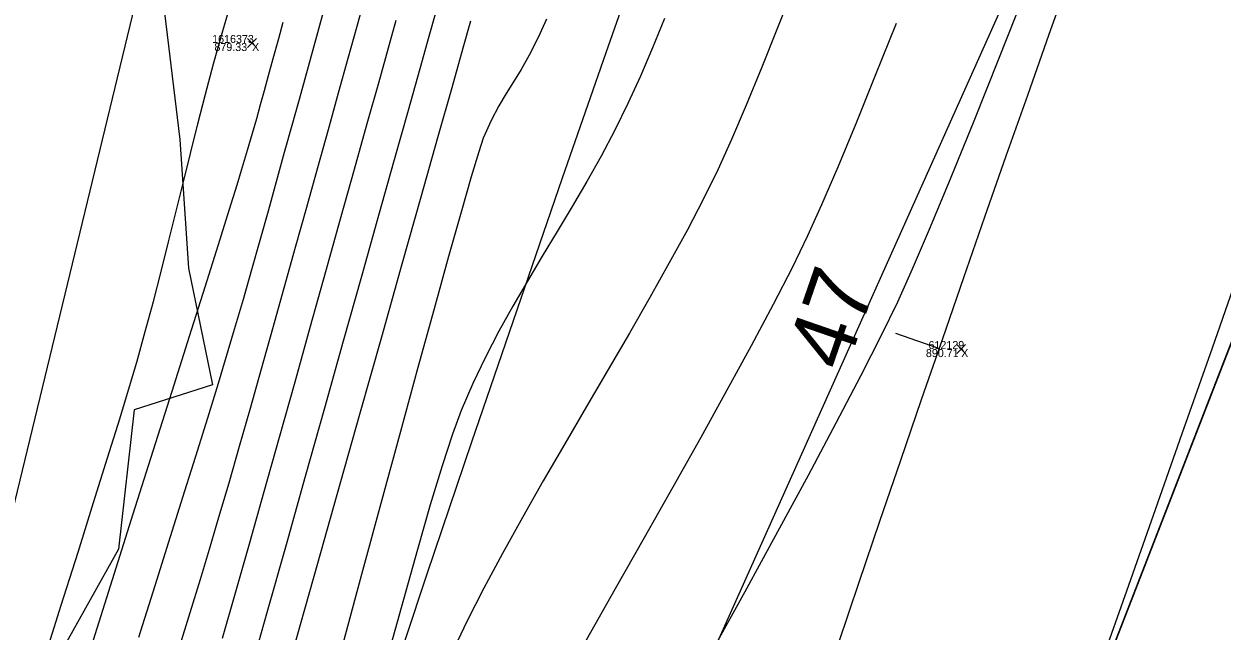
# Model space of a CAD drawing. Extents: x 1957117 to 1971063, y 701601 to 715861.
# Drawn here: x 1963430.4 to 1963482.8, y 706603.3 to 706629.8 of the extents above; entities that cross this region are included whole.
import ezdxf

# ---------------------------------------------------------------- set-up
doc = ezdxf.new("R2010")
doc.units = 0
for name, color, linetype in [('AP_X_Lights', 7, 'Continuous'), ('DT_X_Break_Line', 7, 'Continuous'), ('DT_X_Contour_Major', 7, 'Continuous'), ('DT_X_Contour_Minor', 7, 'Continuous'), ('DT_X_TIN_Hull', 7, 'Continuous'), ('GE_X_CL_20', 7, 'Continuous'), ('HY_X_Water_Edge', 7, 'Continuous'), ('PV_P_Shoulder', 7, 'Continuous'), ('RS_Raster1', 7, 'Continuous'), ('RW_X_Esmt_RR', 7, 'Continuous'), ('SC_Scratch1', 7, 'Continuous'), ('VG_X_Tree_Line_Rt', 7, 'Continuous')]:
    doc.layers.add(name, color=color, linetype=linetype)

msp = doc.modelspace()

# ---------------------------------------------------------------- linework, layer by layer
at = {"layer": 'AP_X_Lights'}
for p, q in [((1963440.16, 706628.768), (1963440.548, 706629.158)), ((1963440.16, 706629.158), (1963440.548, 706628.768)), ((1963471.158, 706615.392), (1963471.546, 706615.782)), ((1963471.158, 706615.782), (1963471.546, 706615.392))]:
    msp.add_line(p, q, dxfattribs=at)
at = {"layer": 'DT_X_Break_Line'}
for points in [[(1963218.329, 705756.178), (1963229.265, 705808.356), (1963234.8, 705853.147), (1963240.079, 705903.468), (1963258.033, 705954.684), (1963270.287, 705999.321), (1963276.323, 706049.345), (1963291.502, 706096.678), (1963290.138, 706117.655), (1963319.921, 706191.295), (1963330.374, 706242.631), (1963344.413, 706289.409), (1963345.772, 706340.009), (1963383.117, 706434.704), (1963392.11, 706487.426), (1963408.164, 706535.687), (1963423.633, 706582.721), (1963435.242, 706630.63), (1963443.084, 706680.696), (1963464.732, 706726.815), (1963480.654, 706774.214), (1963508.465, 706799.669), (1963511.002, 706809.48)], [(1963248.355, 705747.376), (1963261.829, 705795.923), (1963267.581, 705840.559), (1963287.153, 705892.264), (1963291.083, 705944.763), (1963301.574, 705996.211), (1963311.528, 706039.027), (1963334.717, 706086.75), (1963331.957, 706106.508), (1963348.786, 706182.796), (1963365.664, 706223.934), (1963373.462, 706281.461), (1963387.853, 706330.217), (1963397.264, 706379.501), (1963407.696, 706427.592), (1963426.755, 706477.16), (1963442.136, 706524.014), (1963446.007, 706569.971), (1963489.391, 706666.839), (1963500.526, 706701.536)], [(1963509.92, 706697.686), (1963502.832, 706666.547), (1963464.625, 706568.104), (1963439.113, 706472.593), (1963428.782, 706425.675), (1963415.739, 706378.185), (1963398.991, 706327.191), (1963392.393, 706279.173), (1963377.9, 706227.719), (1963369.87, 706175.335), (1963345.874, 706098.69), (1963341.112, 706081.071), (1963328.328, 706036.261), (1963311.276, 705989.111), (1963300.503, 705940.076), (1963293.199, 705890.767), (1963276.592, 705844.792), (1963268.336, 705791.927), (1963260.722, 705745.719)]]:
    msp.add_lwpolyline(points, dxfattribs=at)
at = {"layer": 'DT_X_Contour_Major'}
for points in [[(1963483.538, 706655.478), (1963482.514, 706652.794), (1963481.41, 706649.911), (1963480.246, 706646.876), (1963479.038, 706643.74), (1963477.806, 706640.552), (1963476.567, 706637.36), (1963475.339, 706634.215), (1963474.14, 706631.165), (1963472.988, 706628.261), (1963471.901, 706625.551), (1963470.897, 706623.084), (1963469.995, 706620.911), (1963469.211, 706619.08), (1963468.564, 706617.64), (1963467.856, 706616.177), (1963466.952, 706614.398), (1963465.878, 706612.347), (1963464.66, 706610.066), (1963463.323, 706607.598), (1963461.894, 706604.985), (1963460.398, 706602.27)], [(1963483.538, 706655.478), (1963482.514, 706652.794), (1963481.41, 706649.911), (1963480.246, 706646.876), (1963479.038, 706643.74), (1963477.806, 706640.552), (1963476.567, 706637.36), (1963475.339, 706634.215), (1963474.14, 706631.165), (1963472.988, 706628.261), (1963471.901, 706625.551), (1963470.897, 706623.084), (1963469.995, 706620.911), (1963469.211, 706619.08), (1963468.564, 706617.64), (1963467.856, 706616.177), (1963466.952, 706614.398), (1963465.878, 706612.347), (1963464.66, 706610.066), (1963463.323, 706607.598), (1963461.894, 706604.985), (1963460.398, 706602.27)], [(1963449.901, 706629.914), (1963449.568, 706628.732), (1963449.083, 706627.01), (1963448.464, 706624.818), (1963447.733, 706622.225), (1963446.907, 706619.3), (1963446.007, 706616.11), (1963445.052, 706612.726), (1963444.062, 706609.216), (1963443.055, 706605.649), (1963442.051, 706602.094)], [(1963449.901, 706629.914), (1963449.568, 706628.732), (1963449.083, 706627.01), (1963448.464, 706624.818), (1963447.733, 706622.225), (1963446.907, 706619.3), (1963446.007, 706616.11), (1963445.052, 706612.726), (1963444.062, 706609.216), (1963443.055, 706605.649), (1963442.051, 706602.094)], [(1963441.704, 706629.852), (1963441.506, 706629.144), (1963441.262, 706628.267), (1963441.057, 706627.524), (1963440.878, 706626.871), (1963440.711, 706626.263), (1963440.542, 706625.655), (1963440.356, 706625.003), (1963440.141, 706624.264), (1963439.882, 706623.391), (1963439.684, 706622.746), (1963439.342, 706621.648), (1963438.871, 706620.148), (1963438.287, 706618.294), (1963437.607, 706616.139), (1963436.846, 706613.732), (1963436.021, 706611.124), (1963435.148, 706608.365), (1963434.242, 706605.506), (1963433.319, 706602.596)], [(1963441.704, 706629.852), (1963441.506, 706629.144), (1963441.262, 706628.267), (1963441.057, 706627.524), (1963440.878, 706626.871), (1963440.711, 706626.263), (1963440.542, 706625.655), (1963440.356, 706625.003), (1963440.141, 706624.264), (1963439.882, 706623.391), (1963439.684, 706622.746), (1963439.342, 706621.648), (1963438.871, 706620.148), (1963438.287, 706618.294), (1963437.607, 706616.139), (1963436.846, 706613.732), (1963436.021, 706611.124), (1963435.148, 706608.365), (1963434.242, 706605.506), (1963433.319, 706602.596)], [(1963477.532, 706602.014), (1963478.594, 706605.018), (1963479.763, 706608.33), (1963481.017, 706611.891), (1963482.336, 706615.642), (1963483.698, 706619.527)], [(1963477.532, 706602.014), (1963478.594, 706605.018), (1963479.763, 706608.33), (1963481.017, 706611.891), (1963482.336, 706615.642), (1963483.698, 706619.527)]]:
    msp.add_lwpolyline(points, dxfattribs=at)
at = {"layer": 'DT_X_Contour_Minor'}
for points in [[(1963464.094, 706631.576), (1963463.353, 706629.693), (1963462.636, 706627.907), (1963461.952, 706626.248), (1963461.307, 706624.745), (1963460.712, 706623.425), (1963460.093, 706622.155), (1963459.383, 706620.792), (1963458.595, 706619.35), (1963457.745, 706617.843), (1963456.848, 706616.285), (1963455.918, 706614.69), (1963454.97, 706613.073), (1963454.02, 706611.447), (1963453.081, 706609.827), (1963452.169, 706608.226), (1963451.299, 706606.66), (1963450.485, 706605.141), (1963449.742, 706603.684), (1963449.085, 706602.303)], [(1963464.094, 706631.576), (1963463.353, 706629.693), (1963462.636, 706627.907), (1963461.952, 706626.248), (1963461.307, 706624.745), (1963460.712, 706623.425), (1963460.093, 706622.155), (1963459.383, 706620.792), (1963458.595, 706619.35), (1963457.745, 706617.843), (1963456.848, 706616.285), (1963455.918, 706614.69), (1963454.97, 706613.073), (1963454.02, 706611.447), (1963453.081, 706609.827), (1963452.169, 706608.226), (1963451.299, 706606.66), (1963450.485, 706605.141), (1963449.742, 706603.684), (1963449.085, 706602.303)], [(1963445.304, 706631.023), (1963444.929, 706629.682), (1963444.537, 706628.281), (1963444.118, 706626.773), (1963443.674, 706625.175), (1963443.21, 706623.505), (1963442.731, 706621.781), (1963442.242, 706620.022), (1963441.746, 706618.245), (1963441.249, 706616.469), (1963440.754, 706614.711), (1963440.267, 706612.99), (1963439.791, 706611.324), (1963439.332, 706609.73), (1963438.894, 706608.227), (1963438.481, 706606.833), (1963438.082, 706605.516), (1963437.637, 706604.065), (1963437.152, 706602.501)], [(1963445.304, 706631.023), (1963444.929, 706629.682), (1963444.537, 706628.281), (1963444.118, 706626.773), (1963443.674, 706625.175), (1963443.21, 706623.505), (1963442.731, 706621.781), (1963442.242, 706620.022), (1963441.746, 706618.245), (1963441.249, 706616.469), (1963440.754, 706614.711), (1963440.267, 706612.99), (1963439.791, 706611.324), (1963439.332, 706609.73), (1963438.894, 706608.227), (1963438.481, 706606.833), (1963438.082, 706605.516), (1963437.637, 706604.065), (1963437.152, 706602.501)], [(1963431.247, 706601.982), (1963432.015, 706604.402), (1963432.747, 706606.717), (1963433.427, 706608.878), (1963434.039, 706610.836), (1963434.567, 706612.544), (1963434.996, 706613.953), (1963435.31, 706615.014), (1963435.686, 706616.35), (1963436.041, 706617.668), (1963436.38, 706618.972), (1963436.707, 706620.267), (1963437.027, 706621.556), (1963437.344, 706622.843), (1963437.662, 706624.132), (1963437.987, 706625.427), (1963438.322, 706626.733), (1963438.672, 706628.053), (1963439.042, 706629.391), (1963439.346, 706630.443)], [(1963431.247, 706601.982), (1963432.015, 706604.402), (1963432.747, 706606.717), (1963433.427, 706608.878), (1963434.039, 706610.836), (1963434.567, 706612.544), (1963434.996, 706613.953), (1963435.31, 706615.014), (1963435.686, 706616.35), (1963436.041, 706617.668), (1963436.38, 706618.972), (1963436.707, 706620.267), (1963437.027, 706621.556), (1963437.344, 706622.843), (1963437.662, 706624.132), (1963437.987, 706625.427), (1963438.322, 706626.733), (1963438.672, 706628.053), (1963439.042, 706629.391), (1963439.346, 706630.443)], [(1963443.512, 706630.466), (1963443.217, 706629.413), (1963442.844, 706628.075), (1963442.479, 706626.759), (1963442.12, 706625.459), (1963441.764, 706624.172), (1963441.41, 706622.892), (1963441.054, 706621.614), (1963440.695, 706620.336), (1963440.331, 706619.051), (1963439.959, 706617.755), (1963439.576, 706616.444), (1963439.181, 706615.112), (1963438.869, 706614.084), (1963438.46, 706612.759), (1963437.967, 706611.176), (1963437.401, 706609.37), (1963436.773, 706607.379), (1963436.097, 706605.238), (1963435.383, 706602.986)], [(1963443.512, 706630.466), (1963443.217, 706629.413), (1963442.844, 706628.075), (1963442.479, 706626.759), (1963442.12, 706625.459), (1963441.764, 706624.172), (1963441.41, 706622.892), (1963441.054, 706621.614), (1963440.695, 706620.336), (1963440.331, 706619.051), (1963439.959, 706617.755), (1963439.576, 706616.444), (1963439.181, 706615.112), (1963438.869, 706614.084), (1963438.46, 706612.759), (1963437.967, 706611.176), (1963437.401, 706609.37), (1963436.773, 706607.379), (1963436.097, 706605.238), (1963435.383, 706602.986)], [(1963446.64, 706629.951), (1963446.3, 706628.734), (1963445.875, 706627.213), (1963445.377, 706625.431), (1963444.818, 706623.432), (1963444.211, 706621.259), (1963443.567, 706618.959), (1963442.899, 706616.573), (1963442.218, 706614.147), (1963441.538, 706611.723), (1963440.869, 706609.348), (1963440.224, 706607.063), (1963439.615, 706604.915), (1963439.054, 706602.945)], [(1963446.64, 706629.951), (1963446.3, 706628.734), (1963445.875, 706627.213), (1963445.377, 706625.431), (1963444.818, 706623.432), (1963444.211, 706621.259), (1963443.567, 706618.959), (1963442.899, 706616.573), (1963442.218, 706614.147), (1963441.538, 706611.723), (1963440.869, 706609.348), (1963440.224, 706607.063), (1963439.615, 706604.915), (1963439.054, 706602.945)], [(1963448.352, 706630.22), (1963448.08, 706629.251), (1963447.682, 706627.83), (1963447.172, 706626.013), (1963446.567, 706623.858), (1963445.884, 706621.423), (1963445.137, 706618.764), (1963444.343, 706615.938), (1963443.518, 706613.004), (1963442.678, 706610.018), (1963441.839, 706607.038), (1963441.017, 706604.121), (1963440.227, 706601.324)], [(1963448.352, 706630.22), (1963448.08, 706629.251), (1963447.682, 706627.83), (1963447.172, 706626.013), (1963446.567, 706623.858), (1963445.884, 706621.423), (1963445.137, 706618.764), (1963444.343, 706615.938), (1963443.518, 706613.004), (1963442.678, 706610.018), (1963441.839, 706607.038), (1963441.017, 706604.121), (1963440.227, 706601.324)], [(1963453.219, 706630.009), (1963452.86, 706629.209), (1963452.475, 706628.437), (1963452.118, 706627.812), (1963451.782, 706627.273), (1963451.458, 706626.762), (1963451.136, 706626.218), (1963450.807, 706625.583), (1963450.462, 706624.798), (1963450.263, 706624.205), (1963449.934, 706623.109), (1963449.49, 706621.565), (1963448.945, 706619.626), (1963448.313, 706617.346), (1963447.607, 706614.779), (1963446.842, 706611.978), (1963446.03, 706608.998), (1963445.187, 706605.891), (1963444.326, 706602.712)], [(1963453.219, 706630.009), (1963452.86, 706629.209), (1963452.475, 706628.437), (1963452.118, 706627.812), (1963451.782, 706627.273), (1963451.458, 706626.762), (1963451.136, 706626.218), (1963450.807, 706625.583), (1963450.462, 706624.798), (1963450.263, 706624.205), (1963449.934, 706623.109), (1963449.49, 706621.565), (1963448.945, 706619.626), (1963448.313, 706617.346), (1963447.607, 706614.779), (1963446.842, 706611.978), (1963446.03, 706608.998), (1963445.187, 706605.891), (1963444.326, 706602.712)], [(1963458.38, 706630.03), (1963457.859, 706628.757), (1963457.329, 706627.517), (1963456.786, 706626.317), (1963456.218, 706625.155), (1963455.618, 706624.02), (1963454.992, 706622.908), (1963454.35, 706621.812), (1963453.698, 706620.726), (1963453.043, 706619.644), (1963452.394, 706618.56), (1963451.758, 706617.468), (1963451.143, 706616.363), (1963450.556, 706615.238), (1963450.004, 706614.087), (1963449.496, 706612.905), (1963449.115, 706611.868), (1963448.662, 706610.479), (1963448.147, 706608.784), (1963447.579, 706606.826), (1963446.969, 706604.649), (1963446.324, 706602.298)], [(1963458.38, 706630.03), (1963457.859, 706628.757), (1963457.329, 706627.517), (1963456.786, 706626.317), (1963456.218, 706625.155), (1963455.618, 706624.02), (1963454.992, 706622.908), (1963454.35, 706621.812), (1963453.698, 706620.726), (1963453.043, 706619.644), (1963452.394, 706618.56), (1963451.758, 706617.468), (1963451.143, 706616.363), (1963450.556, 706615.238), (1963450.004, 706614.087), (1963449.496, 706612.905), (1963449.115, 706611.868), (1963448.662, 706610.479), (1963448.147, 706608.784), (1963447.579, 706606.826), (1963446.969, 706604.649), (1963446.324, 706602.298)], [(1963468.504, 706629.813), (1963467.597, 706627.539), (1963466.743, 706625.434), (1963465.956, 706623.538), (1963465.25, 706621.892), (1963464.638, 706620.533), (1963463.962, 706619.14), (1963463.135, 706617.53), (1963462.178, 706615.735), (1963461.114, 706613.787), (1963459.965, 706611.717), (1963458.753, 706609.558), (1963457.499, 706607.343), (1963456.227, 706605.102), (1963454.958, 706602.869)], [(1963468.504, 706629.813), (1963467.597, 706627.539), (1963466.743, 706625.434), (1963465.956, 706623.538), (1963465.25, 706621.892), (1963464.638, 706620.533), (1963463.962, 706619.14), (1963463.135, 706617.53), (1963462.178, 706615.735), (1963461.114, 706613.787), (1963459.965, 706611.717), (1963458.753, 706609.558), (1963457.499, 706607.343), (1963456.227, 706605.102), (1963454.958, 706602.869)]]:
    msp.add_lwpolyline(points, dxfattribs=at)
at = {"layer": 'DT_X_TIN_Hull'}
msp.add_lwpolyline([(1963448.239, 706464.72), (1963464.625, 706568.104), (1963502.832, 706666.547), (1963530.121, 706695.075), (1963533.795, 706702.43), (1963556.636, 706749.586), (1963563.372, 706770.928), (1963570.893, 706779.557), (1963575.239, 706782.346), (1963581.125, 706788.667), (1963582.808, 706790.487), (1963584.551, 706791.637), (1963586.243, 706793.719), (1963598.707, 706804.399), (1963600.434, 706806.715), (1963607.929, 706812.91), (1963609.929, 706815.777)], dxfattribs=at)
at = {"layer": 'GE_X_CL_20'}
msp.add_line((1963470.381, 706615.61), (1963468.491, 706616.264), dxfattribs=at)
msp.add_arc((1965275.353, 705991.399), 1909.859, 144.852303, 166.495347, dxfattribs=at)
at = {"layer": 'HY_X_Water_Edge'}
msp.add_spline([(1963191.723, 701994.048), (1963062.047, 702441.167), (1962863.491, 703169.356), (1962827.53, 703438.691), (1962823.213, 703537.412), (1962817.962, 703593.874), (1962817.97, 703697.316), (1962828.582, 703804.235), (1962836.461, 703844.734), (1962850.687, 703896.004), (1962867.251, 703938.846), (1962873.848, 703992.355), (1962884.135, 704091.371), (1962891.241, 704140.854), (1962897.382, 704180.529), (1962905.467, 704230.979), (1962943.949, 704328.022), (1962948.537, 704378.842), (1962964.114, 704426.264), (1963004.885, 704570.73), (1963042.054, 704716.522), (1963062.038, 704814.417), (1963072.171, 704860.237), (1963090.023, 704956.798), (1963107.066, 705031.783), (1963133.773, 705105.742), (1963148.685, 705206.74), (1963175.48, 705301.059), (1963191.635, 705353.417), (1963210.988, 705447.286), (1963219.532, 705497.27), (1963230.124, 705549.475), (1963251.052, 705591.159), (1963275.289, 705693.429), (1963292.982, 705784.032), (1963302.841, 705839.645), (1963335.126, 705936.766), (1963359.752, 706046.75), (1963389.133, 706177.299), (1963417.827, 706273.456), (1963475.868, 706451.902), (1963533.782, 706640.53), (1963553.86, 706696.984), (1963580.184, 706715.425), (1963609.172, 706718.73), (1963617.062, 706714.691), (1963619.447, 706694.678), (1963564.282, 706533.07), (1963531.853, 706395.229), (1963434.4, 706006.96), (1963354.09, 705679.186), (1963237.513, 705206.07), (1963167.369, 704892.962), (1963059.145, 704434.176), (1962907.914, 703908.742), (1962877.458, 703703.326), (1962898.357, 703412.121), (1962942.65, 703052.267), (1963048.963, 702674.866), (1963191.468, 702189.666), (1963245.396, 702019.832)], degree=3, dxfattribs=at)
at = {"layer": 'RW_X_Esmt_RR'}
for radius, start in [(1879.859, 144.852303), (1927.859, 154.889891)]:
    msp.add_arc((1965275.353, 705991.399), radius, start, 166.495347, dxfattribs=at)
at = {"layer": 'VG_X_Tree_Line_Rt'}
msp.add_lwpolyline([(1963444.855, 706669.814), (1963443.066, 706665.71), (1963445.885, 706660.276), (1963443.623, 706657.159), (1963439.425, 706655.342), (1963439.23, 706651.94), (1963435.438, 706648.991), (1963432.823, 706645.19), (1963433.437, 706642.41), (1963436.198, 706640.162), (1963438.674, 706639.109), (1963438.834, 706634.131), (1963436.421, 706631.148), (1963437.194, 706624.745), (1963437.573, 706619.13), (1963438.623, 706614.023), (1963435.196, 706612.935), (1963434.519, 706606.841), (1963430.801, 706600.201)], dxfattribs=at)

# ---------------------------------------------------------------- texts
at = {"layer": 'GE_X_CL_20'}
msp.add_text('47', height=2.8, rotation=70.9231, dxfattribs=at).set_placement((1963466.304, 706614.528))
at = {"layer": 'PV_P_Shoulder'}
for s, p in [('879.33', (1963438.709, 706628.613)), ('890.71', (1963469.811, 706615.237))]:
    msp.add_text(s, height=0.35, dxfattribs=at).set_placement(p)
at = {"layer": 'RS_Raster1'}
for s, p in [('1616373', (1963438.61, 706628.963)), ('612129', (1963469.925, 706615.587))]:
    msp.add_text(s, height=0.35, dxfattribs=at).set_placement(p)
at = {"layer": 'SC_Scratch1'}
for p in [(1963440.354, 706628.613), (1963471.352, 706615.237)]:
    msp.add_text('X', height=0.35, dxfattribs=at).set_placement(p)

doc.saveas('drawing.dxf')
